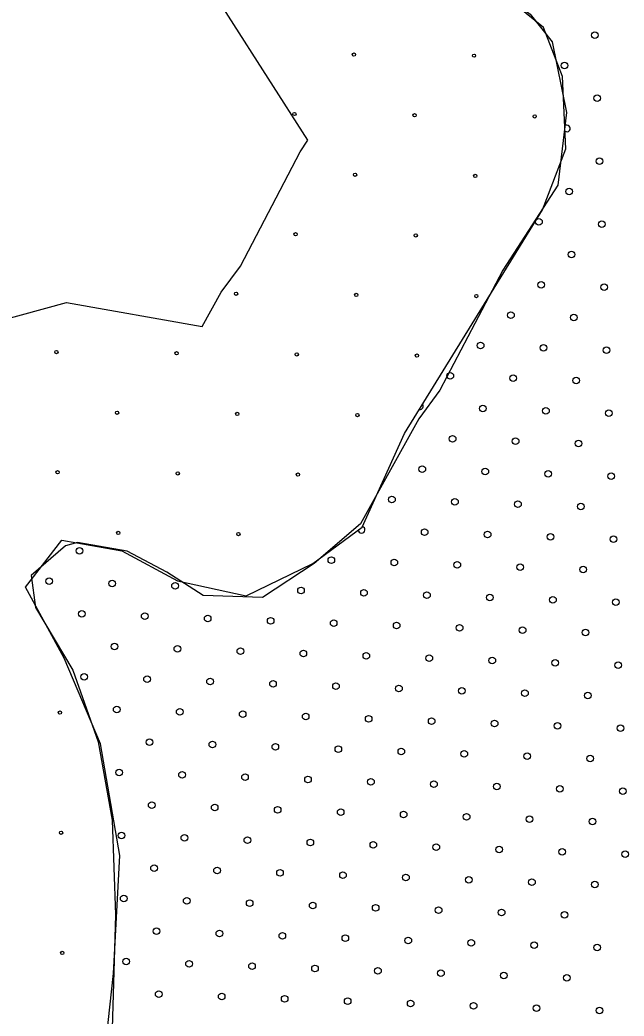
# Model space of a CAD drawing. Extents: x 1612280 to 1883141, y 560852 to 780851.
# Drawn here: x 1784608 to 1786542, y 643812 to 646999 of the extents above; entities that cross this region are included whole.
import ezdxf

# ---------------------------------------------------------------- set-up
doc = ezdxf.new("R2010")
doc.units = 0
for name, color, linetype in [('DESIGN - EROSION CONTROL - Devices', 7, 'Continuous'), ('DESIGN - SCRATCH - User 1', 7, 'Continuous'), ('DESIGN - TRAFFIC CONTROL PERMANENT - Pavement Marking Text', 7, 'Continuous')]:
    doc.layers.add(name, color=color, linetype=linetype)

msp = doc.modelspace()

# ---------------------------------------------------------------- linework, layer by layer
at = {"layer": 'DESIGN - EROSION CONTROL - Devices'}
for centre in [(1785677, 646888.6), (1785677, 646888.6), (1786061.5, 646884.9), (1786061.5, 646884.9), (1785486.6, 646698.2), (1785486.6, 646698.2), (1785871.1, 646694.5), (1785871.1, 646694.5), (1786255.7, 646690.7), (1786255.7, 646690.7), (1785680.7, 646504), (1785680.7, 646504), (1786065.3, 646500.3), (1786065.3, 646500.3), (1785490.3, 646313.6), (1785490.3, 646313.6), (1785874.9, 646309.9), (1785874.9, 646309.9), (1785299.9, 646123.2), (1785299.9, 646123.2), (1785684.4, 646119.5), (1785684.4, 646119.5), (1786069, 646115.8), (1786069, 646115.8), (1784724.9, 645936.5), (1784724.9, 645936.5), (1785109.5, 645932.8), (1785109.5, 645932.8), (1785494, 645929.1), (1785494, 645929.1), (1785878.6, 645925.3), (1785878.6, 645925.3), (1784919.1, 645742.4), (1784919.1, 645742.4), (1785303.6, 645738.7), (1785303.6, 645738.7), (1785688.2, 645734.9), (1785688.2, 645734.9), (1784728.7, 645552), (1784728.7, 645552), (1785113.2, 645548.3), (1785113.2, 645548.3), (1785497.8, 645544.5), (1785497.8, 645544.5), (1784922.8, 645357.9), (1784922.8, 645357.9), (1785307.4, 645354.1), (1785307.4, 645354.1), (1784736.1, 644782.9), (1784736.1, 644782.9), (1784739.9, 644398.3), (1784739.9, 644398.3), (1784743.6, 644013.8), (1784743.6, 644013.8)]:
    msp.add_circle(centre, 5.28, dxfattribs=at)
at = {"layer": 'DESIGN - SCRATCH - User 1'}
for points in [[(1785529.2, 646614.9), (1785148.4, 647210.4), (1784871.9, 647214.1), (1784736.7, 647196.9), (1784404.5, 647174.1), (1784134.2, 647193.8), (1783883.2, 647130.1), (1782748.7, 646848.4)], [(1785529.2, 646614.9), (1785148.4, 647210.4), (1784871.9, 647214.1), (1784736.7, 647196.9), (1784404.5, 647174.1), (1784134.2, 647193.8), (1783883.2, 647130.1), (1782748.7, 646848.4)], [(1786084.5, 647135.6), (1786241.4, 647017.4), (1786312, 646929.2), (1786357.8, 646703.4), (1786329.6, 646470.5), (1786153.3, 646198.9), (1785952.3, 645814.3), (1785885.3, 645722.5), (1785698.4, 645387.3), (1785550.3, 645260.3), (1785384.6, 645150.9), (1785194.2, 645158), (1785077.8, 645232.1), (1784950.9, 645299.1), (1784792.2, 645327.4), (1784753.4, 645316.8), (1784644.1, 645221.5), (1784658.2, 645119.2)], [(1786084.5, 647135.6), (1786241.4, 647017.4), (1786312, 646929.2), (1786357.8, 646703.4), (1786329.6, 646470.5), (1786153.3, 646198.9), (1785952.3, 645814.3), (1785885.3, 645722.5), (1785698.4, 645387.3), (1785550.3, 645260.3), (1785384.6, 645150.9), (1785194.2, 645158), (1785077.8, 645232.1), (1784950.9, 645299.1), (1784792.2, 645327.4), (1784753.4, 645316.8), (1784644.1, 645221.5), (1784658.2, 645119.2)], [(1784879.5, 643693.6), (1784907, 643947.7), (1784927.6, 644325.4), (1784865.8, 644682.5), (1784749.1, 644957.2), (1784625.6, 645183.9), (1784742.3, 645335), (1784934.4, 645300.6), (1785112.9, 645204.5), (1785332.5, 645156.4), (1785545.3, 645259.4), (1785703.1, 645376.2), (1785839.4, 645676.2), (1786280.5, 646391.6), (1786355.2, 646587.3), (1786344.5, 646818.7), (1786284.1, 646975.3), (1786094.7, 647128.8)], [(1784879.5, 643693.6), (1784907, 643947.7), (1784927.6, 644325.4), (1784865.8, 644682.5), (1784749.1, 644957.2), (1784625.6, 645183.9), (1784742.3, 645335), (1784934.4, 645300.6), (1785112.9, 645204.5), (1785332.5, 645156.4), (1785545.3, 645259.4), (1785703.1, 645376.2), (1785839.4, 645676.2), (1786280.5, 646391.6), (1786355.2, 646587.3), (1786344.5, 646818.7), (1786284.1, 646975.3), (1786094.7, 647128.8)], [(1784879.5, 643693.6), (1784907, 643947.7), (1784927.6, 644325.4), (1784865.8, 644682.5), (1784749.1, 644957.2), (1784625.6, 645183.9), (1784742.3, 645335), (1784934.4, 645300.6), (1785112.9, 645204.5), (1785332.5, 645156.4), (1785545.3, 645259.4), (1785703.1, 645376.2), (1785839.4, 645676.2), (1786280.5, 646391.6), (1786355.2, 646587.3), (1786344.5, 646818.7), (1786284.1, 646975.3), (1786094.7, 647128.8)], [(1784879.5, 643693.6), (1784907, 643947.7), (1784927.6, 644325.4), (1784865.8, 644682.5), (1784749.1, 644957.2), (1784625.6, 645183.9), (1784742.3, 645335), (1784934.4, 645300.6), (1785112.9, 645204.5), (1785332.5, 645156.4), (1785545.3, 645259.4), (1785703.1, 645376.2), (1785839.4, 645676.2), (1786280.5, 646391.6), (1786355.2, 646587.3), (1786344.5, 646818.7), (1786284.1, 646975.3), (1786094.7, 647128.8)], [(1783915.3, 645016.7), (1783845.8, 645520.6), (1784390.2, 645995), (1784757.4, 646095.3), (1785191.4, 646018.1), (1785252.6, 646127.8), (1785313.6, 646211.3), (1785505, 646577.5), (1785529.2, 646614.9)], [(1783915.3, 645016.7), (1783845.8, 645520.6), (1784390.2, 645995), (1784757.4, 646095.3), (1785191.4, 646018.1), (1785252.6, 646127.8), (1785313.6, 646211.3), (1785505, 646577.5), (1785529.2, 646614.9)], [(1784658.2, 645119.2), (1784776.8, 644918.9), (1784857.9, 644689.6), (1784903.7, 644439.1), (1784914.3, 644135.6), (1784903.7, 643772.2), (1784850.8, 643599.3), (1784702.7, 643341.8)], [(1784658.2, 645119.2), (1784776.8, 644918.9), (1784857.9, 644689.6), (1784903.7, 644439.1), (1784914.3, 644135.6), (1784903.7, 643772.2), (1784850.8, 643599.3), (1784702.7, 643341.8)]]:
    msp.add_lwpolyline(points, dxfattribs=at)
at = {"layer": 'DESIGN - TRAFFIC CONTROL PERMANENT - Pavement Marking Text'}
for centre in [(1786448.6, 646950.7), (1786448.6, 646950.7), (1786351.5, 646853.7), (1786351.5, 646853.7), (1786456, 646749.1), (1786456, 646749.1), (1786463.5, 646547.5), (1786463.5, 646547.5), (1786366.4, 646450.4), (1786366.4, 646450.4), (1786269.4, 646353.4), (1786269.4, 646353.4), (1786471, 646345.9), (1786471, 646345.9), (1786373.9, 646248.8), (1786373.9, 646248.8), (1786276.8, 646151.8), (1786276.8, 646151.8), (1786478.4, 646144.3), (1786478.4, 646144.3), (1786179.8, 646054.7), (1786179.8, 646054.7), (1786381.4, 646047.2), (1786381.4, 646047.2), (1786082.7, 645957.6), (1786082.7, 645957.6), (1786284.3, 645950.2), (1786284.3, 645950.2), (1786485.9, 645942.7), (1786485.9, 645942.7), (1785985.6, 645860.5), (1785985.6, 645860.5), (1786187.2, 645853.1), (1786187.2, 645853.1), (1786388.8, 645845.6), (1786388.8, 645845.6), (1786090.1, 645756), (1786090.1, 645756), (1786291.8, 645748.5), (1786291.8, 645748.5), (1786493.4, 645741.1), (1786493.4, 645741.1), (1785993.1, 645658.9), (1785993.1, 645658.9), (1786194.7, 645651.5), (1786194.7, 645651.5), (1786396.3, 645644), (1786396.3, 645644), (1785896, 645561.9), (1785896, 645561.9), (1786097.6, 645554.4), (1786097.6, 645554.4), (1786299.2, 645546.9), (1786299.2, 645546.9), (1786500.8, 645539.5), (1786500.8, 645539.5), (1785798.9, 645464.8), (1785798.9, 645464.8), (1786000.5, 645457.3), (1786000.5, 645457.3), (1786202.2, 645449.9), (1786202.2, 645449.9), (1786403.8, 645442.4), (1786403.8, 645442.4), (1785903.5, 645360.3), (1785903.5, 645360.3), (1786105.1, 645352.8), (1786105.1, 645352.8), (1786306.7, 645345.3), (1786306.7, 645345.3), (1786508.3, 645337.9), (1786508.3, 645337.9), (1784798.3, 645300.5), (1784798.3, 645300.5), (1785604.8, 645270.7), (1785604.8, 645270.7), (1785806.4, 645263.2), (1785806.4, 645263.2), (1786008, 645255.7), (1786008, 645255.7), (1786209.6, 645248.3), (1786209.6, 645248.3), (1786411.2, 645240.8), (1786411.2, 645240.8), (1784701.3, 645203.4), (1784701.3, 645203.4), (1784902.9, 645196), (1784902.9, 645196), (1785104.5, 645188.5), (1785104.5, 645188.5), (1785507.7, 645173.6), (1785507.7, 645173.6), (1785709.3, 645166.1), (1785709.3, 645166.1), (1785910.9, 645158.6), (1785910.9, 645158.6), (1786112.5, 645151.2), (1786112.5, 645151.2), (1786314.2, 645143.7), (1786314.2, 645143.7), (1786515.8, 645136.2), (1786515.8, 645136.2), (1784805.8, 645098.9), (1784805.8, 645098.9), (1785007.4, 645091.4), (1785007.4, 645091.4), (1785209, 645084), (1785209, 645084), (1785410.6, 645076.5), (1785410.6, 645076.5), (1785612.3, 645069), (1785612.3, 645069), (1785813.9, 645061.6), (1785813.9, 645061.6), (1786015.5, 645054.1), (1786015.5, 645054.1), (1786217.1, 645046.6), (1786217.1, 645046.6), (1786418.7, 645039.2), (1786418.7, 645039.2), (1784910.4, 644994.4), (1784910.4, 644994.4), (1785112, 644986.9), (1785112, 644986.9), (1785313.6, 644979.4), (1785313.6, 644979.4), (1785515.2, 644972), (1785515.2, 644972), (1785716.8, 644964.5), (1785716.8, 644964.5), (1785918.4, 644957), (1785918.4, 644957), (1786120, 644949.6), (1786120, 644949.6), (1786321.6, 644942.1), (1786321.6, 644942.1), (1786523.2, 644934.6), (1786523.2, 644934.6), (1784813.3, 644897.3), (1784813.3, 644897.3), (1785014.9, 644889.8), (1785014.9, 644889.8), (1785216.5, 644882.4), (1785216.5, 644882.4), (1785418.1, 644874.9), (1785418.1, 644874.9), (1785619.7, 644867.4), (1785619.7, 644867.4), (1785821.3, 644860), (1785821.3, 644860), (1786022.9, 644852.5), (1786022.9, 644852.5), (1786224.6, 644845), (1786224.6, 644845), (1786426.2, 644837.6), (1786426.2, 644837.6), (1784917.8, 644792.8), (1784917.8, 644792.8), (1785119.4, 644785.3), (1785119.4, 644785.3), (1785321, 644777.8), (1785321, 644777.8), (1785522.7, 644770.4), (1785522.7, 644770.4), (1785724.3, 644762.9), (1785724.3, 644762.9), (1785925.9, 644755.4), (1785925.9, 644755.4), (1786127.5, 644748), (1786127.5, 644748), (1786329.1, 644740.5), (1786329.1, 644740.5), (1786530.7, 644733), (1786530.7, 644733), (1785022.4, 644688.2), (1785022.4, 644688.2), (1785224, 644680.8), (1785224, 644680.8), (1785425.6, 644673.3), (1785425.6, 644673.3), (1785627.2, 644665.8), (1785627.2, 644665.8), (1785828.8, 644658.4), (1785828.8, 644658.4), (1786030.4, 644650.9), (1786030.4, 644650.9), (1786232, 644643.4), (1786232, 644643.4), (1786433.6, 644636), (1786433.6, 644636), (1784925.3, 644591.2), (1784925.3, 644591.2), (1785126.9, 644583.7), (1785126.9, 644583.7), (1785328.5, 644576.2), (1785328.5, 644576.2), (1785530.1, 644568.7), (1785530.1, 644568.7), (1785731.7, 644561.3), (1785731.7, 644561.3), (1785933.3, 644553.8), (1785933.3, 644553.8), (1786134.9, 644546.3), (1786134.9, 644546.3), (1786336.6, 644538.9), (1786336.6, 644538.9), (1786538.2, 644531.4), (1786538.2, 644531.4), (1785029.8, 644486.6), (1785029.8, 644486.6), (1785231.4, 644479.1), (1785231.4, 644479.1), (1785433, 644471.7), (1785433, 644471.7), (1785634.7, 644464.2), (1785634.7, 644464.2), (1785836.3, 644456.7), (1785836.3, 644456.7), (1786037.9, 644449.3), (1786037.9, 644449.3), (1786239.5, 644441.8), (1786239.5, 644441.8), (1786441.1, 644434.3), (1786441.1, 644434.3), (1784932.8, 644389.5), (1784932.8, 644389.5), (1785134.4, 644382.1), (1785134.4, 644382.1), (1785336, 644374.6), (1785336, 644374.6), (1785537.6, 644367.1), (1785537.6, 644367.1), (1785739.2, 644359.7), (1785739.2, 644359.7), (1785940.8, 644352.2), (1785940.8, 644352.2), (1786142.4, 644344.7), (1786142.4, 644344.7), (1786344, 644337.3), (1786344, 644337.3), (1786545.6, 644329.8), (1786545.6, 644329.8), (1785037.3, 644285), (1785037.3, 644285), (1785238.9, 644277.5), (1785238.9, 644277.5), (1785440.5, 644270.1), (1785440.5, 644270.1), (1785642.1, 644262.6), (1785642.1, 644262.6), (1785843.7, 644255.1), (1785843.7, 644255.1), (1786045.3, 644247.7), (1786045.3, 644247.7), (1786247, 644240.2), (1786247, 644240.2), (1786448.6, 644232.7), (1786448.6, 644232.7), (1784940.2, 644187.9), (1784940.2, 644187.9), (1785141.8, 644180.5), (1785141.8, 644180.5), (1785343.4, 644173), (1785343.4, 644173), (1785545.1, 644165.5), (1785545.1, 644165.5), (1785746.7, 644158.1), (1785746.7, 644158.1), (1785948.3, 644150.6), (1785948.3, 644150.6), (1786149.9, 644143.1), (1786149.9, 644143.1), (1786351.5, 644135.7), (1786351.5, 644135.7), (1785044.8, 644083.4), (1785044.8, 644083.4), (1785246.4, 644075.9), (1785246.4, 644075.9), (1785448, 644068.5), (1785448, 644068.5), (1785649.6, 644061), (1785649.6, 644061), (1785851.2, 644053.5), (1785851.2, 644053.5), (1786052.8, 644046.1), (1786052.8, 644046.1), (1786254.4, 644038.6), (1786254.4, 644038.6), (1786456, 644031.1), (1786456, 644031.1), (1784947.7, 643986.3), (1784947.7, 643986.3), (1785149.3, 643978.9), (1785149.3, 643978.9), (1785350.9, 643971.4), (1785350.9, 643971.4), (1785552.5, 643963.9), (1785552.5, 643963.9), (1785754.1, 643956.5), (1785754.1, 643956.5), (1785955.7, 643949), (1785955.7, 643949), (1786157.3, 643941.5), (1786157.3, 643941.5), (1786359, 643934.1), (1786359, 643934.1), (1785052.2, 643881.8), (1785052.2, 643881.8), (1785253.8, 643874.3), (1785253.8, 643874.3), (1785455.4, 643866.8), (1785455.4, 643866.8), (1785657.1, 643859.4), (1785657.1, 643859.4), (1785858.7, 643851.9), (1785858.7, 643851.9), (1786060.3, 643844.4), (1786060.3, 643844.4), (1786261.9, 643837), (1786261.9, 643837), (1786463.5, 643829.5), (1786463.5, 643829.5)]:
    msp.add_circle(centre, 10.6, dxfattribs=at)
for centre, start, end in [((1786359, 646652.1), 232.9827, 132.3006), ((1785888.5, 645763.5), 260.7696, 35.9216), ((1785701.9, 645367.7), 181.6704, 78.3059)]:
    msp.add_arc(centre, 10.6, start, end, dxfattribs=at)

doc.saveas('drawing.dxf')
